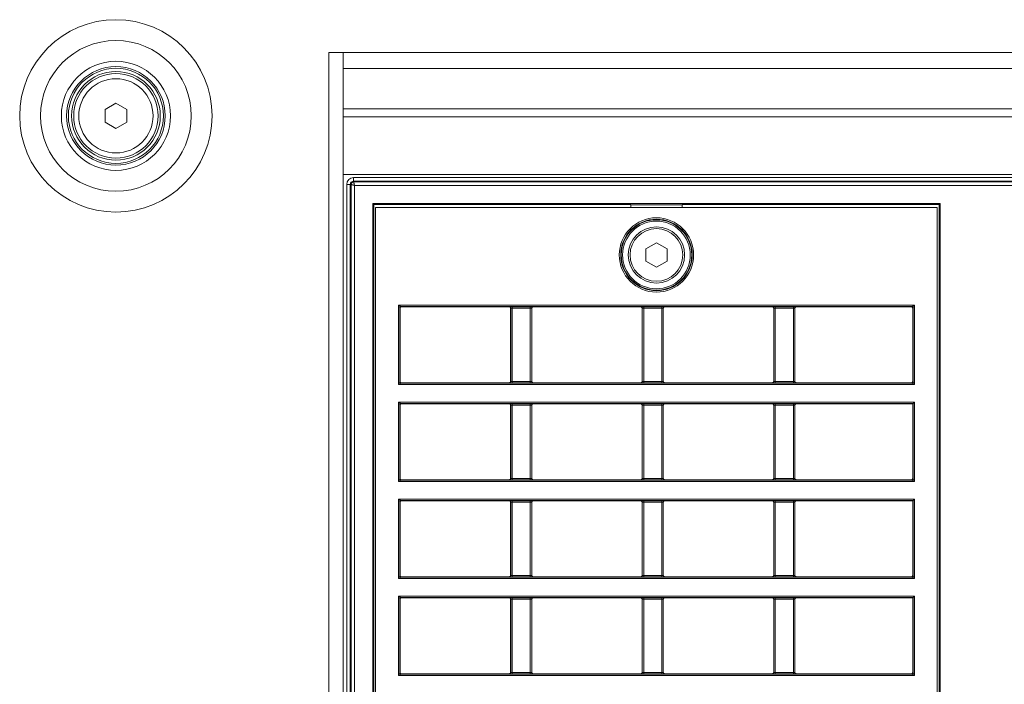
# Model space of a CAD drawing. Header units: millimetres. Extents: x 0 to 1118, y 0 to 864.
# Tile 320 of 372: x 830 to 865, y 711 to 735. Entities that reach past the tile are written whole.
import ezdxf

# ---------------------------------------------------------------- set-up
doc = ezdxf.new("R2010")
doc.units = ezdxf.units.MM

msp = doc.modelspace()

# ---------------------------------------------------------------- linework, layer by layer
at = {"color": 7, "linetype": 'Continuous', "lineweight": 15}
for p, q in [((841.112, 733.658), (840.605, 733.658)), ((840.605, 674.283), (840.605, 733.658)), ((841.112, 674.283), (841.112, 733.658)), ((841.112, 733.658), (899.097, 733.658)), ((841.112, 733.092), (899.097, 733.092)), ((832.655, 731.631), (833.042, 731.855)), ((832.655, 731.184), (832.655, 731.631)), ((833.042, 731.855), (833.43, 731.631)), ((833.43, 731.631), (833.43, 731.184)), ((899.097, 731.653), (841.112, 731.653)), ((841.112, 731.371), (899.097, 731.371)), ((833.042, 730.96), (832.655, 731.184)), ((833.43, 731.184), (833.042, 730.96)), ((899.097, 729.324), (841.112, 729.324)), ((841.481, 729.214), (841.481, 729.089)), ((841.481, 729.214), (898.731, 729.214)), ((841.237, 678.97), (841.237, 728.97)), ((841.362, 728.97), (841.237, 728.97)), ((841.389, 728.97), (841.362, 728.97)), ((841.362, 728.97), (841.362, 678.97)), ((841.389, 678.97), (841.389, 728.97)), ((841.481, 729.089), (841.481, 729.062)), ((898.731, 729.089), (841.481, 729.089)), ((841.481, 729.062), (898.731, 729.062)), ((898.698, 728.937), (841.514, 728.937)), ((841.514, 728.937), (841.514, 679.003)), ((842.159, 728.292), (862.302, 728.292)), ((842.159, 679.648), (842.159, 728.292)), ((842.194, 728.257), (842.159, 728.292)), ((851.319, 728.257), (842.194, 728.257)), ((842.194, 728.257), (842.194, 679.683)), ((842.26, 728.156), (842.26, 679.748)), ((862.202, 728.156), (842.26, 728.156)), ((851.322, 728.253), (851.319, 728.257)), ((851.319, 728.257), (851.319, 728.156)), ((853.139, 728.253), (851.322, 728.253)), ((851.322, 728.253), (851.322, 728.156)), ((853.139, 728.253), (853.143, 728.257)), ((853.139, 728.156), (853.139, 728.253)), ((862.268, 728.257), (853.143, 728.257)), ((853.143, 728.156), (853.143, 728.257)), ((862.202, 679.748), (862.202, 728.156)), ((862.268, 728.257), (862.302, 728.292)), ((862.268, 679.683), (862.268, 728.257)), ((862.302, 728.292), (862.302, 679.648)), ((851.856, 726.685), (852.231, 726.901)), ((852.231, 726.901), (852.606, 726.685)), ((851.856, 726.252), (851.856, 726.685)), ((852.606, 726.685), (852.606, 726.252)), ((852.231, 726.035), (851.856, 726.252)), ((852.606, 726.252), (852.231, 726.035)), ((843.068, 721.862), (843.068, 724.69)), ((843.068, 724.69), (861.394, 724.69)), ((843.068, 724.69), (843.168, 724.64)), ((843.118, 724.59), (843.068, 724.69)), ((861.294, 724.64), (843.168, 724.64)), ((843.168, 724.64), (843.185, 724.623)), ((847.005, 724.623), (843.185, 724.623)), ((847.005, 724.623), (847.008, 724.627)), ((847.108, 724.629), (847.751, 724.629)), ((847.108, 724.629), (847.108, 724.579)), ((847.751, 724.629), (847.751, 724.579)), ((847.851, 724.627), (847.855, 724.623)), ((851.675, 724.623), (847.855, 724.623)), ((851.675, 724.623), (851.678, 724.627)), ((851.778, 724.629), (852.421, 724.629)), ((851.778, 724.629), (851.778, 724.579)), ((852.421, 724.629), (852.421, 724.579)), ((852.521, 724.627), (852.525, 724.623)), ((856.345, 724.623), (852.525, 724.623)), ((856.345, 724.623), (856.348, 724.627)), ((856.448, 724.629), (857.091, 724.629)), ((856.448, 724.629), (856.448, 724.579)), ((857.091, 724.629), (857.091, 724.579)), ((857.191, 724.627), (857.195, 724.623)), ((861.277, 724.623), (857.195, 724.623)), ((861.277, 724.623), (861.294, 724.64)), ((861.294, 724.64), (861.394, 724.69)), ((861.394, 724.69), (861.344, 724.59)), ((861.394, 724.69), (861.394, 721.862)), ((843.118, 724.59), (843.118, 721.962)), ((843.135, 724.573), (843.118, 724.59)), ((843.135, 724.573), (843.135, 721.978)), ((847.058, 724.577), (847.055, 724.573)), ((847.055, 724.573), (847.055, 721.978)), ((847.058, 721.975), (847.058, 724.577)), ((847.751, 724.579), (847.108, 724.579)), ((847.108, 724.579), (847.108, 721.973)), ((847.751, 721.973), (847.751, 724.579)), ((847.801, 724.577), (847.801, 721.975)), ((847.805, 724.573), (847.801, 724.577)), ((847.805, 721.978), (847.805, 724.573)), ((851.728, 724.577), (851.725, 724.573)), ((851.725, 724.573), (851.725, 721.978)), ((851.728, 721.975), (851.728, 724.577)), ((852.421, 724.579), (851.778, 724.579)), ((851.778, 724.579), (851.778, 721.973)), ((852.421, 721.973), (852.421, 724.579)), ((852.471, 724.577), (852.471, 721.975)), ((852.475, 724.573), (852.471, 724.577)), ((852.475, 721.978), (852.475, 724.573)), ((856.398, 724.577), (856.395, 724.573)), ((856.395, 724.573), (856.395, 721.978)), ((856.398, 721.975), (856.398, 724.577)), ((857.091, 724.579), (856.448, 724.579)), ((856.448, 724.579), (856.448, 721.973)), ((857.091, 721.973), (857.091, 724.579)), ((857.141, 724.577), (857.141, 721.975)), ((857.145, 724.573), (857.141, 724.577)), ((857.145, 721.978), (857.145, 724.573)), ((861.344, 724.59), (861.327, 724.573)), ((861.327, 721.978), (861.327, 724.573)), ((861.344, 721.962), (861.344, 724.59)), ((843.068, 721.862), (843.118, 721.962)), ((843.168, 721.912), (843.068, 721.862)), ((861.394, 721.862), (843.068, 721.862)), ((843.118, 721.962), (843.135, 721.978)), ((843.185, 721.928), (843.168, 721.912)), ((843.168, 721.912), (861.294, 721.912)), ((843.185, 721.928), (847.005, 721.928)), ((847.008, 721.925), (847.005, 721.928)), ((847.055, 721.978), (847.058, 721.975)), ((847.108, 721.973), (847.108, 721.923)), ((847.108, 721.973), (847.751, 721.973)), ((847.751, 721.923), (847.108, 721.923)), ((847.751, 721.973), (847.751, 721.923)), ((847.801, 721.975), (847.805, 721.978)), ((847.855, 721.928), (847.851, 721.925)), ((847.855, 721.928), (851.675, 721.928)), ((851.678, 721.925), (851.675, 721.928)), ((851.725, 721.978), (851.728, 721.975)), ((851.778, 721.973), (852.421, 721.973)), ((851.778, 721.973), (851.778, 721.923)), ((852.421, 721.923), (851.778, 721.923)), ((852.421, 721.973), (852.421, 721.923)), ((852.471, 721.975), (852.475, 721.978)), ((852.525, 721.928), (852.521, 721.925)), ((852.525, 721.928), (856.345, 721.928)), ((856.348, 721.925), (856.345, 721.928)), ((856.395, 721.978), (856.398, 721.975)), ((856.448, 721.973), (856.448, 721.923)), ((856.448, 721.973), (857.091, 721.973)), ((857.091, 721.923), (856.448, 721.923)), ((857.091, 721.973), (857.091, 721.923)), ((857.141, 721.975), (857.145, 721.978)), ((857.195, 721.928), (857.191, 721.925)), ((857.195, 721.928), (861.277, 721.928)), ((861.294, 721.912), (861.277, 721.928)), ((861.394, 721.862), (861.294, 721.912)), ((861.327, 721.978), (861.344, 721.962)), ((861.344, 721.962), (861.394, 721.862)), ((843.068, 721.245), (861.394, 721.245)), ((843.068, 718.417), (843.068, 721.245)), ((843.118, 721.145), (843.068, 721.245)), ((843.068, 721.245), (843.168, 721.195)), ((843.118, 721.145), (843.118, 718.517)), ((843.135, 721.128), (843.118, 721.145)), ((843.135, 721.128), (843.135, 718.533)), ((861.344, 721.195), (843.168, 721.195)), ((843.168, 721.195), (843.185, 721.178)), ((847.005, 721.178), (843.185, 721.178)), ((847.005, 721.178), (847.008, 721.182)), ((847.058, 721.132), (847.055, 721.128)), ((847.055, 721.128), (847.055, 718.533)), ((847.058, 718.53), (847.058, 721.132)), ((847.108, 721.184), (847.751, 721.184)), ((847.108, 721.134), (847.108, 721.184)), ((847.751, 721.134), (847.108, 721.134)), ((847.108, 721.134), (847.108, 718.528)), ((847.751, 721.134), (847.751, 721.184)), ((847.751, 718.528), (847.751, 721.134)), ((847.801, 721.132), (847.801, 718.53)), ((847.805, 721.128), (847.801, 721.132)), ((847.805, 718.533), (847.805, 721.128)), ((847.851, 721.182), (847.855, 721.178)), ((851.675, 721.178), (847.855, 721.178)), ((851.675, 721.178), (851.678, 721.182)), ((851.728, 721.132), (851.725, 721.128)), ((851.725, 721.128), (851.725, 718.533)), ((851.728, 718.53), (851.728, 721.132)), ((851.778, 721.184), (852.421, 721.184)), ((851.778, 721.134), (851.778, 721.184)), ((852.421, 721.134), (851.778, 721.134)), ((851.778, 721.134), (851.778, 718.528)), ((852.421, 721.134), (852.421, 721.184)), ((852.421, 718.528), (852.421, 721.134)), ((852.471, 721.132), (852.471, 718.53)), ((852.475, 721.128), (852.471, 721.132)), ((852.475, 718.533), (852.475, 721.128)), ((852.521, 721.182), (852.525, 721.178)), ((856.345, 721.178), (852.525, 721.178)), ((856.345, 721.178), (856.348, 721.182)), ((856.398, 721.132), (856.395, 721.128)), ((856.395, 721.128), (856.395, 718.533)), ((856.398, 718.53), (856.398, 721.132)), ((856.448, 721.184), (857.091, 721.184)), ((856.448, 721.134), (856.448, 721.184)), ((857.091, 721.134), (856.448, 721.134)), ((856.448, 721.134), (856.448, 718.528)), ((857.091, 721.134), (857.091, 721.184)), ((857.091, 718.528), (857.091, 721.134)), ((857.141, 721.132), (857.141, 718.53)), ((857.145, 721.128), (857.141, 721.132)), ((857.145, 718.533), (857.145, 721.128)), ((857.191, 721.182), (857.195, 721.178)), ((861.327, 721.178), (857.195, 721.178)), ((861.327, 721.178), (861.344, 721.195)), ((861.327, 718.533), (861.327, 721.178)), ((861.394, 721.245), (861.344, 721.195)), ((861.344, 718.517), (861.344, 721.195)), ((861.394, 721.245), (861.394, 718.417)), ((843.068, 718.417), (843.118, 718.517)), ((843.168, 718.467), (843.068, 718.417)), ((861.394, 718.417), (843.068, 718.417)), ((843.118, 718.517), (843.135, 718.533)), ((843.185, 718.483), (843.168, 718.467)), ((843.168, 718.467), (861.294, 718.467)), ((843.185, 718.483), (847.005, 718.483)), ((847.008, 718.48), (847.005, 718.483)), ((847.055, 718.533), (847.058, 718.53)), ((847.108, 718.478), (847.108, 718.528)), ((847.108, 718.528), (847.751, 718.528)), ((847.751, 718.478), (847.108, 718.478)), ((847.751, 718.478), (847.751, 718.528)), ((847.801, 718.53), (847.805, 718.533)), ((847.855, 718.483), (847.851, 718.48)), ((847.855, 718.483), (851.675, 718.483)), ((851.678, 718.48), (851.675, 718.483)), ((851.725, 718.533), (851.728, 718.53)), ((851.778, 718.478), (851.778, 718.528)), ((851.778, 718.528), (852.421, 718.528)), ((852.421, 718.478), (851.778, 718.478)), ((852.421, 718.478), (852.421, 718.528)), ((852.471, 718.53), (852.475, 718.533)), ((852.525, 718.483), (852.521, 718.48)), ((852.525, 718.483), (856.345, 718.483)), ((856.348, 718.48), (856.345, 718.483)), ((856.395, 718.533), (856.398, 718.53)), ((856.448, 718.478), (856.448, 718.528)), ((856.448, 718.528), (857.091, 718.528)), ((857.091, 718.478), (856.448, 718.478)), ((857.091, 718.478), (857.091, 718.528)), ((857.141, 718.53), (857.145, 718.533)), ((857.195, 718.483), (857.191, 718.48)), ((857.195, 718.483), (861.277, 718.483)), ((861.294, 718.467), (861.277, 718.483)), ((861.394, 718.417), (861.294, 718.467)), ((861.327, 718.533), (861.344, 718.517)), ((861.344, 718.517), (861.394, 718.417)), ((843.068, 714.972), (843.068, 717.8)), ((843.068, 717.8), (861.394, 717.8)), ((843.118, 717.7), (843.068, 717.8)), ((843.068, 717.8), (843.168, 717.75)), ((843.118, 717.7), (843.118, 715.072)), ((843.135, 717.683), (843.118, 717.7)), ((843.135, 717.683), (843.135, 715.088)), ((861.344, 717.75), (843.168, 717.75)), ((843.168, 717.75), (843.185, 717.733)), ((847.005, 717.733), (843.185, 717.733)), ((847.005, 717.733), (847.008, 717.737)), ((847.058, 717.687), (847.055, 717.683)), ((847.055, 717.683), (847.055, 715.088)), ((847.058, 715.085), (847.058, 717.687)), ((847.108, 717.739), (847.751, 717.739)), ((847.108, 717.689), (847.108, 717.739)), ((847.751, 717.689), (847.108, 717.689)), ((847.108, 717.689), (847.108, 715.083)), ((847.751, 717.689), (847.751, 717.739)), ((847.751, 715.083), (847.751, 717.689)), ((847.801, 717.687), (847.801, 715.085)), ((847.805, 717.683), (847.801, 717.687)), ((847.805, 715.088), (847.805, 717.683)), ((847.851, 717.737), (847.855, 717.733)), ((851.675, 717.733), (847.855, 717.733)), ((851.675, 717.733), (851.678, 717.737)), ((851.728, 717.687), (851.725, 717.683)), ((851.725, 717.683), (851.725, 715.088)), ((851.728, 715.085), (851.728, 717.687)), ((851.778, 717.739), (852.421, 717.739)), ((851.778, 717.689), (851.778, 717.739)), ((852.421, 717.689), (851.778, 717.689)), ((851.778, 717.689), (851.778, 715.083)), ((852.421, 717.689), (852.421, 717.739)), ((852.421, 715.083), (852.421, 717.689)), ((852.471, 717.687), (852.471, 715.085)), ((852.475, 717.683), (852.471, 717.687)), ((852.475, 715.088), (852.475, 717.683)), ((852.521, 717.737), (852.525, 717.733)), ((856.345, 717.733), (852.525, 717.733)), ((856.345, 717.733), (856.348, 717.737)), ((856.398, 717.687), (856.395, 717.683)), ((856.395, 717.683), (856.395, 715.088)), ((856.398, 715.085), (856.398, 717.687)), ((856.448, 717.739), (857.091, 717.739)), ((856.448, 717.689), (856.448, 717.739)), ((857.091, 717.689), (856.448, 717.689)), ((856.448, 717.689), (856.448, 715.083)), ((857.091, 717.689), (857.091, 717.739)), ((857.091, 715.083), (857.091, 717.689)), ((857.141, 717.687), (857.141, 715.085)), ((857.145, 717.683), (857.141, 717.687)), ((857.145, 715.088), (857.145, 717.683)), ((857.191, 717.737), (857.195, 717.733)), ((861.327, 717.733), (857.195, 717.733)), ((861.327, 717.733), (861.344, 717.75)), ((861.327, 715.088), (861.327, 717.733)), ((861.394, 717.8), (861.344, 717.75)), ((861.344, 715.072), (861.344, 717.75)), ((861.394, 717.8), (861.394, 714.972)), ((843.068, 714.972), (843.118, 715.072)), ((843.168, 715.022), (843.068, 714.972)), ((861.394, 714.972), (843.068, 714.972)), ((843.118, 715.072), (843.135, 715.088)), ((843.185, 715.038), (843.168, 715.022)), ((843.168, 715.022), (861.294, 715.022)), ((843.185, 715.038), (847.005, 715.038)), ((847.008, 715.035), (847.005, 715.038)), ((847.055, 715.088), (847.058, 715.085)), ((847.108, 715.033), (847.108, 715.083)), ((847.108, 715.083), (847.751, 715.083)), ((847.751, 715.033), (847.108, 715.033)), ((847.751, 715.033), (847.751, 715.083)), ((847.801, 715.085), (847.805, 715.088)), ((847.855, 715.038), (847.851, 715.035)), ((847.855, 715.038), (851.675, 715.038)), ((851.678, 715.035), (851.675, 715.038)), ((851.725, 715.088), (851.728, 715.085)), ((851.778, 715.033), (851.778, 715.083)), ((851.778, 715.083), (852.421, 715.083)), ((852.421, 715.033), (851.778, 715.033)), ((852.421, 715.033), (852.421, 715.083)), ((852.471, 715.085), (852.475, 715.088)), ((852.525, 715.038), (852.521, 715.035)), ((852.525, 715.038), (856.345, 715.038)), ((856.348, 715.035), (856.345, 715.038)), ((856.395, 715.088), (856.398, 715.085)), ((856.448, 715.033), (856.448, 715.083)), ((856.448, 715.083), (857.091, 715.083)), ((857.091, 715.033), (856.448, 715.033)), ((857.091, 715.033), (857.091, 715.083)), ((857.141, 715.085), (857.145, 715.088)), ((857.195, 715.038), (857.191, 715.035)), ((857.195, 715.038), (861.277, 715.038)), ((861.294, 715.022), (861.277, 715.038)), ((861.394, 714.972), (861.294, 715.022)), ((861.327, 715.088), (861.344, 715.072)), ((861.344, 715.072), (861.394, 714.972)), ((843.118, 714.255), (843.068, 714.355)), ((843.068, 711.527), (843.068, 714.355)), ((843.068, 714.355), (843.168, 714.305)), ((843.068, 714.355), (861.394, 714.355)), ((843.118, 714.255), (843.118, 711.627)), ((843.135, 714.238), (843.118, 714.255)), ((843.135, 714.238), (843.135, 711.643)), ((861.344, 714.305), (843.168, 714.305)), ((843.168, 714.305), (843.185, 714.288)), ((847.005, 714.288), (843.185, 714.288)), ((847.005, 714.288), (847.008, 714.292)), ((847.058, 714.242), (847.055, 714.238)), ((847.055, 714.238), (847.055, 711.643)), ((847.058, 711.64), (847.058, 714.242)), ((847.108, 714.294), (847.751, 714.294)), ((847.108, 714.244), (847.108, 714.294)), ((847.751, 714.244), (847.108, 714.244)), ((847.108, 714.244), (847.108, 711.638)), ((847.751, 714.244), (847.751, 714.294)), ((847.751, 711.638), (847.751, 714.244)), ((847.801, 714.242), (847.801, 711.64)), ((847.805, 714.238), (847.801, 714.242)), ((847.805, 711.643), (847.805, 714.238)), ((847.851, 714.292), (847.855, 714.288)), ((851.675, 714.288), (847.855, 714.288)), ((851.675, 714.288), (851.678, 714.292)), ((851.728, 714.242), (851.725, 714.238)), ((851.725, 714.238), (851.725, 711.643)), ((851.728, 711.64), (851.728, 714.242)), ((851.778, 714.294), (852.421, 714.294)), ((851.778, 714.244), (851.778, 714.294)), ((852.421, 714.244), (851.778, 714.244)), ((851.778, 714.244), (851.778, 711.638)), ((852.421, 714.244), (852.421, 714.294)), ((852.421, 711.638), (852.421, 714.244)), ((852.471, 714.242), (852.471, 711.64)), ((852.475, 714.238), (852.471, 714.242)), ((852.475, 711.643), (852.475, 714.238)), ((852.521, 714.292), (852.525, 714.288)), ((856.345, 714.288), (852.525, 714.288)), ((856.345, 714.288), (856.348, 714.292)), ((856.398, 714.242), (856.395, 714.238)), ((856.395, 714.238), (856.395, 711.643)), ((856.398, 711.64), (856.398, 714.242)), ((856.448, 714.294), (857.091, 714.294)), ((856.448, 714.244), (856.448, 714.294)), ((857.091, 714.244), (856.448, 714.244)), ((856.448, 714.244), (856.448, 711.638)), ((857.091, 714.244), (857.091, 714.294)), ((857.091, 711.638), (857.091, 714.244)), ((857.141, 714.242), (857.141, 711.64)), ((857.145, 714.238), (857.141, 714.242)), ((857.145, 711.643), (857.145, 714.238)), ((857.191, 714.292), (857.195, 714.288)), ((861.327, 714.288), (857.195, 714.288)), ((861.327, 714.288), (861.344, 714.305)), ((861.327, 711.643), (861.327, 714.288)), ((861.394, 714.355), (861.344, 714.305)), ((861.344, 711.627), (861.344, 714.305)), ((861.394, 714.355), (861.394, 711.527)), ((843.068, 711.527), (843.118, 711.627)), ((843.168, 711.577), (843.068, 711.527)), ((861.394, 711.527), (843.068, 711.527)), ((843.118, 711.627), (843.135, 711.643)), ((843.185, 711.593), (843.168, 711.577)), ((843.168, 711.577), (861.294, 711.577)), ((843.185, 711.593), (847.005, 711.593)), ((847.008, 711.59), (847.005, 711.593)), ((847.055, 711.643), (847.058, 711.64)), ((847.108, 711.588), (847.108, 711.638)), ((847.108, 711.638), (847.751, 711.638)), ((847.751, 711.588), (847.108, 711.588)), ((847.751, 711.588), (847.751, 711.638)), ((847.801, 711.64), (847.805, 711.643)), ((847.855, 711.593), (847.851, 711.59)), ((847.855, 711.593), (851.675, 711.593)), ((851.678, 711.59), (851.675, 711.593)), ((851.725, 711.643), (851.728, 711.64)), ((851.778, 711.588), (851.778, 711.638)), ((851.778, 711.638), (852.421, 711.638)), ((852.421, 711.588), (851.778, 711.588)), ((852.421, 711.588), (852.421, 711.638)), ((852.471, 711.64), (852.475, 711.643)), ((852.525, 711.593), (852.521, 711.59)), ((852.525, 711.593), (856.345, 711.593)), ((856.348, 711.59), (856.345, 711.593)), ((856.395, 711.643), (856.398, 711.64)), ((856.448, 711.588), (856.448, 711.638)), ((856.448, 711.638), (857.091, 711.638)), ((857.091, 711.588), (856.448, 711.588)), ((857.091, 711.588), (857.091, 711.638)), ((857.141, 711.64), (857.145, 711.643)), ((857.195, 711.593), (857.191, 711.59)), ((857.195, 711.593), (861.277, 711.593)), ((861.294, 711.577), (861.277, 711.593)), ((861.394, 711.527), (861.294, 711.577)), ((861.327, 711.643), (861.344, 711.627)), ((861.344, 711.627), (861.394, 711.527))]:
    msp.add_line(p, q, dxfattribs=at)
for centre, radius in [((833.042, 731.408), 3.416), ((833.042, 731.408), 2.677), ((833.042, 731.408), 1.937), ((833.042, 731.408), 1.75), ((833.042, 731.408), 1.688), ((833.042, 731.408), 1.575), ((833.042, 731.408), 1.5), ((833.042, 731.408), 1.318), ((852.231, 726.468), 1.32), ((852.231, 726.468), 1.27), ((852.231, 726.468), 1.252), ((852.231, 726.468), 1.202), ((852.231, 726.468), 1), ((852.231, 726.468), 0.935)]:
    msp.add_circle(centre, radius, dxfattribs=at)
for centre, radius, start, end in [((841.481, 728.97), 0.244, 90, 180), ((841.481, 728.97), 0.119, 90, 180), ((843.168, 724.59), 0.05, 90.0204, 179.9796), ((847.008, 724.577), 0.05, 0.0204, 89.9796), ((847.851, 724.577), 0.05, 90.0204, 179.9796), ((851.678, 724.577), 0.05, 0.0204, 89.9796), ((852.521, 724.577), 0.05, 90.0204, 179.9796), ((856.348, 724.577), 0.05, 0.0204, 89.9796), ((857.191, 724.577), 0.05, 90.0204, 179.9796), ((861.294, 724.59), 0.05, 0.0204, 89.9796), ((843.168, 721.962), 0.05, 180.0204, 269.9796), ((847.008, 721.975), 0.05, 270.0204, 359.9796), ((847.851, 721.975), 0.05, 180.0204, 269.9796), ((851.678, 721.975), 0.05, 270.0204, 359.9796), ((852.521, 721.975), 0.05, 180.0204, 269.9796), ((856.348, 721.975), 0.05, 270.0204, 359.9796), ((857.191, 721.975), 0.05, 180.0204, 269.9796), ((861.294, 721.962), 0.05, 270.0204, 359.9796), ((843.168, 721.145), 0.05, 90.0204, 179.9796), ((847.008, 721.132), 0.05, 0.0204, 89.9796), ((847.851, 721.132), 0.05, 90.0204, 179.9796), ((851.678, 721.132), 0.05, 0.0204, 89.9796), ((852.521, 721.132), 0.05, 90.0204, 179.9796), ((856.348, 721.132), 0.05, 0.0204, 89.9796), ((857.191, 721.132), 0.05, 90.0204, 179.9796), ((843.168, 718.517), 0.05, 180.0204, 269.9796), ((847.008, 718.53), 0.05, 270.0204, 359.9796), ((847.851, 718.53), 0.05, 180.0204, 269.9796), ((851.678, 718.53), 0.05, 270.0204, 359.9796), ((852.521, 718.53), 0.05, 180.0204, 269.9796), ((856.348, 718.53), 0.05, 270.0204, 359.9796), ((857.191, 718.53), 0.05, 180.0204, 269.9796), ((861.294, 718.517), 0.05, 270.0204, 359.9796), ((843.168, 717.7), 0.05, 90.0204, 179.9796), ((847.008, 717.687), 0.05, 0.0204, 89.9796), ((847.851, 717.687), 0.05, 90.0204, 179.9796), ((851.678, 717.687), 0.05, 0.0204, 89.9796), ((852.521, 717.687), 0.05, 90.0204, 179.9796), ((856.348, 717.687), 0.05, 0.0204, 89.9796), ((857.191, 717.687), 0.05, 90.0204, 179.9796), ((843.168, 715.072), 0.05, 180.0204, 269.9796), ((847.008, 715.085), 0.05, 270.0204, 359.9796), ((847.851, 715.085), 0.05, 180.0204, 269.9796), ((851.678, 715.085), 0.05, 270.0204, 359.9796), ((852.521, 715.085), 0.05, 180.0204, 269.9796), ((856.348, 715.085), 0.05, 270.0204, 359.9796), ((857.191, 715.085), 0.05, 180.0204, 269.9796), ((861.294, 715.072), 0.05, 270.0204, 359.9796), ((843.168, 714.255), 0.05, 90.0204, 179.9796), ((847.008, 714.242), 0.05, 0.0204, 89.9796), ((847.851, 714.242), 0.05, 90.0204, 179.9796), ((851.678, 714.242), 0.05, 0.0204, 89.9796), ((852.521, 714.242), 0.05, 90.0204, 179.9796), ((856.348, 714.242), 0.05, 0.0204, 89.9796), ((857.191, 714.242), 0.05, 90.0204, 179.9796), ((843.168, 711.627), 0.05, 180.0204, 269.9796), ((847.008, 711.64), 0.05, 270.0204, 359.9796), ((847.851, 711.64), 0.05, 180.0204, 269.9796), ((851.678, 711.64), 0.05, 270.0204, 359.9796), ((852.521, 711.64), 0.05, 180.0204, 269.9796), ((856.348, 711.64), 0.05, 270.0204, 359.9796), ((857.191, 711.64), 0.05, 180.0204, 269.9796), ((861.294, 711.627), 0.05, 270.0204, 359.9796)]:
    msp.add_arc(centre, radius, start, end, dxfattribs=at)
for centre, major_axis, ratio, start_param, end_param in [((843.185, 724.573), (-0.0354, 0.0354), 0.999695, 5.497939, 7.068431), ((847.108, 724.627), (0.1, 0), 0.017455, 1.570796, 3.124139), ((847.751, 724.627), (0.1, 0), 0.017455, 0.017453, 1.570796), ((851.778, 724.627), (0.1, 0), 0.017455, 1.570796, 3.124139), ((852.421, 724.627), (0.1, 0), 0.017455, 0.017453, 1.570796), ((856.448, 724.627), (0.1, 0), 0.017455, 1.570796, 3.124139), ((857.091, 724.627), (0.1, 0), 0.017455, 0.017453, 1.570796), ((861.277, 724.573), (-0.0354, -0.0354), 0.999695, 2.356347, 3.926839), ((847.108, 724.577), (0.05, 0), 0.03491, 1.570796, 3.124139), ((847.751, 724.577), (0.05, 0), 0.03491, 0.017453, 1.570796), ((851.778, 724.577), (0.05, 0), 0.03491, 1.570796, 3.124139), ((852.421, 724.577), (0.05, 0), 0.03491, 0.017453, 1.570796), ((856.448, 724.577), (0.05, 0), 0.03491, 1.570796, 3.124139), ((857.091, 724.577), (0.05, 0), 0.03491, 0.017453, 1.570796), ((843.185, 721.978), (0.0354, 0.0354), 0.999695, 2.356347, 3.926839), ((847.108, 721.925), (0.1, 0), 0.017455, 3.159046, 4.712389), ((847.108, 721.975), (0.05, 0), 0.03491, 3.159046, 4.712389), ((847.751, 721.975), (0.05, 0), 0.03491, 4.712389, 6.265732), ((847.751, 721.925), (0.1, 0), 0.017455, 4.712389, 6.265732), ((851.778, 721.925), (0.1, 0), 0.017455, 3.159046, 4.712389), ((851.778, 721.975), (0.05, 0), 0.03491, 3.159046, 4.712389), ((852.421, 721.975), (0.05, 0), 0.03491, 4.712389, 6.265732), ((852.421, 721.925), (0.1, 0), 0.017455, 4.712389, 6.265732), ((856.448, 721.925), (0.1, 0), 0.017455, 3.159046, 4.712389), ((856.448, 721.975), (0.05, 0), 0.03491, 3.159046, 4.712389), ((857.091, 721.975), (0.05, 0), 0.03491, 4.712389, 6.265732), ((857.091, 721.925), (0.1, 0), 0.017455, 4.712389, 6.265732), ((861.277, 721.978), (-0.0354, 0.0354), 0.999695, 2.356347, 3.926839), ((843.185, 721.128), (0.0354, -0.0354), 0.999695, 2.356347, 3.926839), ((847.108, 721.182), (0.1, 0), 0.017455, 1.570796, 3.124139), ((847.108, 721.132), (0.05, 0), 0.03491, 1.570796, 3.124139), ((847.751, 721.182), (0.1, 0), 0.017455, 0.017453, 1.570796), ((847.751, 721.132), (0.05, 0), 0.03491, 0.017453, 1.570796), ((851.778, 721.182), (0.1, 0), 0.017455, 1.570796, 3.124139), ((851.778, 721.132), (0.05, 0), 0.03491, 1.570796, 3.124139), ((852.421, 721.182), (0.1, 0), 0.017455, 0.017453, 1.570796), ((852.421, 721.132), (0.05, 0), 0.03491, 0.017453, 1.570796), ((856.448, 721.182), (0.1, 0), 0.017455, 1.570796, 3.124139), ((856.448, 721.132), (0.05, 0), 0.03491, 1.570796, 3.124139), ((857.091, 721.182), (0.1, 0), 0.017455, 0.017453, 1.570796), ((857.091, 721.132), (0.05, 0), 0.03491, 0.017453, 1.570796), ((843.185, 718.533), (0.0354, 0.0354), 0.999695, 2.356347, 3.926839), ((847.108, 718.48), (0.1, 0), 0.017455, 3.159046, 4.712389), ((847.108, 718.53), (0.05, 0), 0.03491, 3.159046, 4.712389), ((847.751, 718.53), (0.05, 0), 0.03491, 4.712389, 6.265732), ((847.751, 718.48), (0.1, 0), 0.017455, 4.712389, 6.265732), ((851.778, 718.48), (0.1, 0), 0.017455, 3.159046, 4.712389), ((851.778, 718.53), (0.05, 0), 0.03491, 3.159046, 4.712389), ((852.421, 718.53), (0.05, 0), 0.03491, 4.712389, 6.265732), ((852.421, 718.48), (0.1, 0), 0.017455, 4.712389, 6.265732), ((856.448, 718.48), (0.1, 0), 0.017455, 3.159046, 4.712389), ((856.448, 718.53), (0.05, 0), 0.03491, 3.159046, 4.712389), ((857.091, 718.53), (0.05, 0), 0.03491, 4.712389, 6.265732), ((857.091, 718.48), (0.1, 0), 0.017455, 4.712389, 6.265732), ((861.277, 718.533), (-0.0354, 0.0354), 0.999695, 2.356347, 3.926839), ((843.185, 717.683), (0.0354, -0.0354), 0.999695, 2.356347, 3.926839), ((847.108, 717.737), (0.1, 0), 0.017455, 1.570796, 3.124139), ((847.108, 717.687), (0.05, 0), 0.03491, 1.570796, 3.124139), ((847.751, 717.737), (0.1, 0), 0.017455, 0.017453, 1.570796), ((847.751, 717.687), (0.05, 0), 0.03491, 0.017453, 1.570796), ((851.778, 717.737), (0.1, 0), 0.017455, 1.570796, 3.124139), ((851.778, 717.687), (0.05, 0), 0.03491, 1.570796, 3.124139), ((852.421, 717.737), (0.1, 0), 0.017455, 0.017453, 1.570796), ((852.421, 717.687), (0.05, 0), 0.03491, 0.017453, 1.570796), ((856.448, 717.737), (0.1, 0), 0.017455, 1.570796, 3.124139), ((856.448, 717.687), (0.05, 0), 0.03491, 1.570796, 3.124139), ((857.091, 717.737), (0.1, 0), 0.017455, 0.017453, 1.570796), ((857.091, 717.687), (0.05, 0), 0.03491, 0.017453, 1.570796), ((843.185, 715.088), (0.0354, 0.0354), 0.999695, 2.356347, 3.926839), ((847.108, 715.035), (0.1, 0), 0.017455, 3.159046, 4.712389), ((847.108, 715.085), (0.05, 0), 0.03491, 3.159046, 4.712389), ((847.751, 715.085), (0.05, 0), 0.03491, 4.712389, 6.265732), ((847.751, 715.035), (0.1, 0), 0.017455, 4.712389, 6.265732), ((851.778, 715.035), (0.1, 0), 0.017455, 3.159046, 4.712389), ((851.778, 715.085), (0.05, 0), 0.03491, 3.159046, 4.712389), ((852.421, 715.085), (0.05, 0), 0.03491, 4.712389, 6.265732), ((852.421, 715.035), (0.1, 0), 0.017455, 4.712389, 6.265732), ((856.448, 715.035), (0.1, 0), 0.017455, 3.159046, 4.712389), ((856.448, 715.085), (0.05, 0), 0.03491, 3.159046, 4.712389), ((857.091, 715.085), (0.05, 0), 0.03491, 4.712389, 6.265732), ((857.091, 715.035), (0.1, 0), 0.017455, 4.712389, 6.265732), ((861.277, 715.088), (-0.0354, 0.0354), 0.999695, 2.356347, 3.926839), ((843.185, 714.238), (0.0354, -0.0354), 0.999695, 2.356347, 3.926839), ((847.108, 714.292), (0.1, 0), 0.017455, 1.570796, 3.124139), ((847.108, 714.242), (0.05, 0), 0.03491, 1.570796, 3.124139), ((847.751, 714.292), (0.1, 0), 0.017455, 0.017453, 1.570796), ((847.751, 714.242), (0.05, 0), 0.03491, 0.017453, 1.570796), ((851.778, 714.292), (0.1, 0), 0.017455, 1.570796, 3.124139), ((851.778, 714.242), (0.05, 0), 0.03491, 1.570796, 3.124139), ((852.421, 714.292), (0.1, 0), 0.017455, 0.017453, 1.570796), ((852.421, 714.242), (0.05, 0), 0.03491, 0.017453, 1.570796), ((856.448, 714.292), (0.1, 0), 0.017455, 1.570796, 3.124139), ((856.448, 714.242), (0.05, 0), 0.03491, 1.570796, 3.124139), ((857.091, 714.292), (0.1, 0), 0.017455, 0.017453, 1.570796), ((857.091, 714.242), (0.05, 0), 0.03491, 0.017453, 1.570796), ((843.185, 711.643), (0.0354, 0.0354), 0.999695, 2.356347, 3.926839), ((847.108, 711.59), (0.1, 0), 0.017455, 3.159046, 4.712389), ((847.108, 711.64), (0.05, 0), 0.03491, 3.159046, 4.712389), ((847.751, 711.64), (0.05, 0), 0.03491, 4.712389, 6.265732), ((847.751, 711.59), (0.1, 0), 0.017455, 4.712389, 6.265732), ((851.778, 711.59), (0.1, 0), 0.017455, 3.159046, 4.712389), ((851.778, 711.64), (0.05, 0), 0.03491, 3.159046, 4.712389), ((852.421, 711.64), (0.05, 0), 0.03491, 4.712389, 6.265732), ((852.421, 711.59), (0.1, 0), 0.017455, 4.712389, 6.265732), ((856.448, 711.59), (0.1, 0), 0.017455, 3.159046, 4.712389), ((856.448, 711.64), (0.05, 0), 0.03491, 3.159046, 4.712389), ((857.091, 711.64), (0.05, 0), 0.03491, 4.712389, 6.265732), ((857.091, 711.59), (0.1, 0), 0.017455, 4.712389, 6.265732), ((861.277, 711.643), (-0.0354, 0.0354), 0.999695, 2.356347, 3.926839)]:
    msp.add_ellipse(centre, major_axis=major_axis, ratio=ratio, start_param=start_param, end_param=end_param, dxfattribs=at)
for points, knots in [([(841.389, 728.97), (841.39, 728.982), (841.393, 729.006), (841.414, 729.036), (841.445, 729.058), (841.469, 729.061), (841.481, 729.062)], [0, 0, 0, 0, 0.250154, 0.5, 0.749846, 1, 1, 1, 1]), ([(841.389, 728.97), (841.391, 728.97), (841.395, 728.969), (841.412, 728.965), (841.433, 728.959), (841.467, 728.95), (841.498, 728.941), (841.514, 728.937)], [0, 0, 0, 0, 0.241429, 0.368727, 0.500412, 0.750079, 1, 1, 1, 1]), ([(841.481, 729.062), (841.481, 729.059), (841.482, 729.056), (841.486, 729.039), (841.492, 729.018), (841.501, 728.984), (841.51, 728.953), (841.514, 728.937)], [0, 0, 0, 0, 0.24141, 0.368713, 0.500412, 0.750079, 1, 1, 1, 1]), ([(847.005, 724.623), (847.011, 724.623), (847.024, 724.621), (847.041, 724.61), (847.052, 724.593), (847.054, 724.58), (847.055, 724.573)], [0, 0, 0, 0, 0.250033, 0.500031, 0.750014, 1, 1, 1, 1]), ([(847.805, 724.573), (847.805, 724.58), (847.807, 724.593), (847.818, 724.61), (847.835, 724.621), (847.848, 724.623), (847.855, 724.623)], [0, 0, 0, 0, 0.25001, 0.5, 0.74999, 1, 1, 1, 1]), ([(851.675, 724.623), (851.681, 724.623), (851.694, 724.621), (851.711, 724.61), (851.722, 724.593), (851.724, 724.58), (851.725, 724.573)], [0, 0, 0, 0, 0.250033, 0.500031, 0.750014, 1, 1, 1, 1]), ([(852.475, 724.573), (852.475, 724.58), (852.477, 724.593), (852.488, 724.61), (852.505, 724.621), (852.518, 724.623), (852.525, 724.623)], [0, 0, 0, 0, 0.25001, 0.5, 0.74999, 1, 1, 1, 1]), ([(856.345, 724.623), (856.351, 724.623), (856.364, 724.621), (856.381, 724.61), (856.392, 724.593), (856.394, 724.58), (856.395, 724.573)], [0, 0, 0, 0, 0.250033, 0.500031, 0.750014, 1, 1, 1, 1]), ([(857.145, 724.573), (857.145, 724.58), (857.147, 724.593), (857.158, 724.61), (857.175, 724.621), (857.188, 724.623), (857.195, 724.623)], [0, 0, 0, 0, 0.25001, 0.5, 0.74999, 1, 1, 1, 1]), ([(847.055, 721.978), (847.054, 721.972), (847.052, 721.959), (847.041, 721.942), (847.024, 721.931), (847.011, 721.929), (847.005, 721.928)], [0, 0, 0, 0, 0.249986, 0.499969, 0.749967, 1, 1, 1, 1]), ([(847.855, 721.928), (847.848, 721.929), (847.835, 721.931), (847.818, 721.942), (847.807, 721.959), (847.805, 721.972), (847.805, 721.978)], [0, 0, 0, 0, 0.250033, 0.500031, 0.750014, 1, 1, 1, 1]), ([(851.725, 721.978), (851.724, 721.972), (851.722, 721.959), (851.711, 721.942), (851.694, 721.931), (851.681, 721.929), (851.675, 721.928)], [0, 0, 0, 0, 0.2499865, 0.4999691, 0.7499672, 1, 1, 1, 1]), ([(852.525, 721.928), (852.518, 721.929), (852.505, 721.931), (852.488, 721.942), (852.477, 721.959), (852.475, 721.972), (852.475, 721.978)], [0, 0, 0, 0, 0.250033, 0.500031, 0.750014, 1, 1, 1, 1]), ([(856.395, 721.978), (856.394, 721.972), (856.392, 721.959), (856.381, 721.942), (856.364, 721.931), (856.351, 721.929), (856.345, 721.928)], [0, 0, 0, 0, 0.249986, 0.499969, 0.749967, 1, 1, 1, 1]), ([(857.195, 721.928), (857.188, 721.929), (857.175, 721.931), (857.158, 721.942), (857.147, 721.959), (857.145, 721.972), (857.145, 721.978)], [0, 0, 0, 0, 0.250033, 0.500031, 0.750014, 1, 1, 1, 1]), ([(847.005, 721.178), (847.011, 721.178), (847.024, 721.176), (847.041, 721.165), (847.052, 721.148), (847.054, 721.135), (847.055, 721.128)], [0, 0, 0, 0, 0.25001, 0.5, 0.74999, 1, 1, 1, 1]), ([(847.805, 721.128), (847.805, 721.135), (847.807, 721.148), (847.818, 721.165), (847.835, 721.176), (847.848, 721.178), (847.855, 721.178)], [0, 0, 0, 0, 0.25001, 0.5, 0.74999, 1, 1, 1, 1]), ([(851.675, 721.178), (851.681, 721.178), (851.694, 721.176), (851.711, 721.165), (851.722, 721.148), (851.724, 721.135), (851.725, 721.128)], [0, 0, 0, 0, 0.25001, 0.5, 0.74999, 1, 1, 1, 1]), ([(852.475, 721.128), (852.475, 721.135), (852.477, 721.148), (852.488, 721.165), (852.505, 721.176), (852.518, 721.178), (852.525, 721.178)], [0, 0, 0, 0, 0.25001, 0.5, 0.74999, 1, 1, 1, 1]), ([(856.345, 721.178), (856.351, 721.178), (856.364, 721.176), (856.381, 721.165), (856.392, 721.148), (856.394, 721.135), (856.395, 721.128)], [0, 0, 0, 0, 0.25001, 0.5, 0.74999, 1, 1, 1, 1]), ([(857.145, 721.128), (857.145, 721.135), (857.147, 721.148), (857.158, 721.165), (857.175, 721.176), (857.188, 721.178), (857.195, 721.178)], [0, 0, 0, 0, 0.25001, 0.5, 0.74999, 1, 1, 1, 1]), ([(847.055, 718.533), (847.054, 718.527), (847.052, 718.514), (847.041, 718.497), (847.024, 718.486), (847.011, 718.484), (847.005, 718.483)], [0, 0, 0, 0, 0.249986, 0.499969, 0.749967, 1, 1, 1, 1]), ([(847.855, 718.483), (847.848, 718.484), (847.835, 718.486), (847.818, 718.497), (847.807, 718.514), (847.805, 718.527), (847.805, 718.533)], [0, 0, 0, 0, 0.250033, 0.500031, 0.750014, 1, 1, 1, 1]), ([(851.725, 718.533), (851.724, 718.527), (851.722, 718.514), (851.711, 718.497), (851.694, 718.486), (851.681, 718.484), (851.675, 718.483)], [0, 0, 0, 0, 0.249986, 0.499969, 0.749967, 1, 1, 1, 1]), ([(852.525, 718.483), (852.518, 718.484), (852.505, 718.486), (852.488, 718.497), (852.477, 718.514), (852.475, 718.527), (852.475, 718.533)], [0, 0, 0, 0, 0.250033, 0.500031, 0.750014, 1, 1, 1, 1]), ([(856.395, 718.533), (856.394, 718.527), (856.392, 718.514), (856.381, 718.497), (856.364, 718.486), (856.351, 718.484), (856.345, 718.483)], [0, 0, 0, 0, 0.249986, 0.499969, 0.749967, 1, 1, 1, 1]), ([(857.195, 718.483), (857.188, 718.484), (857.175, 718.486), (857.158, 718.497), (857.147, 718.514), (857.145, 718.527), (857.145, 718.533)], [0, 0, 0, 0, 0.2500328, 0.5000309, 0.7500135, 1, 1, 1, 1]), ([(847.005, 717.733), (847.011, 717.733), (847.024, 717.731), (847.041, 717.72), (847.052, 717.703), (847.054, 717.69), (847.055, 717.683)], [0, 0, 0, 0, 0.2500096, 0.5, 0.7499904, 1, 1, 1, 1]), ([(847.805, 717.683), (847.805, 717.69), (847.807, 717.703), (847.818, 717.72), (847.835, 717.731), (847.848, 717.733), (847.855, 717.733)], [0, 0, 0, 0, 0.25001, 0.5, 0.74999, 1, 1, 1, 1]), ([(851.675, 717.733), (851.681, 717.733), (851.694, 717.731), (851.711, 717.72), (851.722, 717.703), (851.724, 717.69), (851.725, 717.683)], [0, 0, 0, 0, 0.25001, 0.5, 0.74999, 1, 1, 1, 1]), ([(852.475, 717.683), (852.475, 717.69), (852.477, 717.703), (852.488, 717.72), (852.505, 717.731), (852.518, 717.733), (852.525, 717.733)], [0, 0, 0, 0, 0.25001, 0.5, 0.74999, 1, 1, 1, 1]), ([(856.345, 717.733), (856.351, 717.733), (856.364, 717.731), (856.381, 717.72), (856.392, 717.703), (856.394, 717.69), (856.395, 717.683)], [0, 0, 0, 0, 0.25001, 0.5, 0.74999, 1, 1, 1, 1]), ([(857.145, 717.683), (857.145, 717.69), (857.147, 717.703), (857.158, 717.72), (857.175, 717.731), (857.188, 717.733), (857.195, 717.733)], [0, 0, 0, 0, 0.25001, 0.5, 0.74999, 1, 1, 1, 1]), ([(847.055, 715.088), (847.054, 715.082), (847.052, 715.069), (847.041, 715.052), (847.024, 715.041), (847.011, 715.039), (847.005, 715.038)], [0, 0, 0, 0, 0.249986, 0.499969, 0.749967, 1, 1, 1, 1]), ([(847.855, 715.038), (847.848, 715.039), (847.835, 715.041), (847.818, 715.052), (847.807, 715.069), (847.805, 715.082), (847.805, 715.088)], [0, 0, 0, 0, 0.2500328, 0.5000309, 0.7500135, 1, 1, 1, 1]), ([(851.725, 715.088), (851.724, 715.082), (851.722, 715.069), (851.711, 715.052), (851.694, 715.041), (851.681, 715.039), (851.675, 715.038)], [0, 0, 0, 0, 0.249986, 0.499969, 0.749967, 1, 1, 1, 1]), ([(852.525, 715.038), (852.518, 715.039), (852.505, 715.041), (852.488, 715.052), (852.477, 715.069), (852.475, 715.082), (852.475, 715.088)], [0, 0, 0, 0, 0.250033, 0.500031, 0.750014, 1, 1, 1, 1]), ([(856.395, 715.088), (856.394, 715.082), (856.392, 715.069), (856.381, 715.052), (856.364, 715.041), (856.351, 715.039), (856.345, 715.038)], [0, 0, 0, 0, 0.249986, 0.499969, 0.749967, 1, 1, 1, 1]), ([(857.195, 715.038), (857.188, 715.039), (857.175, 715.041), (857.158, 715.052), (857.147, 715.069), (857.145, 715.082), (857.145, 715.088)], [0, 0, 0, 0, 0.250033, 0.500031, 0.750014, 1, 1, 1, 1]), ([(847.005, 714.288), (847.011, 714.288), (847.024, 714.286), (847.041, 714.275), (847.052, 714.258), (847.054, 714.245), (847.055, 714.238)], [0, 0, 0, 0, 0.2500096, 0.5, 0.7499904, 1, 1, 1, 1]), ([(847.805, 714.238), (847.805, 714.245), (847.807, 714.258), (847.818, 714.275), (847.835, 714.286), (847.848, 714.288), (847.855, 714.288)], [0, 0, 0, 0, 0.25001, 0.5, 0.74999, 1, 1, 1, 1]), ([(851.675, 714.288), (851.681, 714.288), (851.694, 714.286), (851.711, 714.275), (851.722, 714.258), (851.724, 714.245), (851.725, 714.238)], [0, 0, 0, 0, 0.25001, 0.5, 0.74999, 1, 1, 1, 1]), ([(852.475, 714.238), (852.475, 714.245), (852.477, 714.258), (852.488, 714.275), (852.505, 714.286), (852.518, 714.288), (852.525, 714.288)], [0, 0, 0, 0, 0.25001, 0.5, 0.74999, 1, 1, 1, 1]), ([(856.345, 714.288), (856.351, 714.288), (856.364, 714.286), (856.381, 714.275), (856.392, 714.258), (856.394, 714.245), (856.395, 714.238)], [0, 0, 0, 0, 0.25001, 0.5, 0.74999, 1, 1, 1, 1]), ([(857.145, 714.238), (857.145, 714.245), (857.147, 714.258), (857.158, 714.275), (857.175, 714.286), (857.188, 714.288), (857.195, 714.288)], [0, 0, 0, 0, 0.25001, 0.5, 0.74999, 1, 1, 1, 1]), ([(847.055, 711.643), (847.054, 711.637), (847.052, 711.624), (847.041, 711.607), (847.024, 711.596), (847.011, 711.594), (847.005, 711.593)], [0, 0, 0, 0, 0.249986, 0.499969, 0.749967, 1, 1, 1, 1]), ([(847.855, 711.593), (847.848, 711.594), (847.835, 711.596), (847.818, 711.607), (847.807, 711.624), (847.805, 711.637), (847.805, 711.643)], [0, 0, 0, 0, 0.250033, 0.500031, 0.750014, 1, 1, 1, 1]), ([(851.725, 711.643), (851.724, 711.637), (851.722, 711.624), (851.711, 711.607), (851.694, 711.596), (851.681, 711.594), (851.675, 711.593)], [0, 0, 0, 0, 0.249986, 0.499969, 0.749967, 1, 1, 1, 1]), ([(852.525, 711.593), (852.518, 711.594), (852.505, 711.596), (852.488, 711.607), (852.477, 711.624), (852.475, 711.637), (852.475, 711.643)], [0, 0, 0, 0, 0.2500328, 0.5000309, 0.7500135, 1, 1, 1, 1]), ([(856.395, 711.643), (856.394, 711.637), (856.392, 711.624), (856.381, 711.607), (856.364, 711.596), (856.351, 711.594), (856.345, 711.593)], [0, 0, 0, 0, 0.249986, 0.499969, 0.749967, 1, 1, 1, 1]), ([(857.195, 711.593), (857.188, 711.594), (857.175, 711.596), (857.158, 711.607), (857.147, 711.624), (857.145, 711.637), (857.145, 711.643)], [0, 0, 0, 0, 0.250033, 0.500031, 0.750014, 1, 1, 1, 1])]:
    msp.add_open_spline(points, degree=3, knots=knots, dxfattribs=at)

doc.saveas('drawing.dxf')
